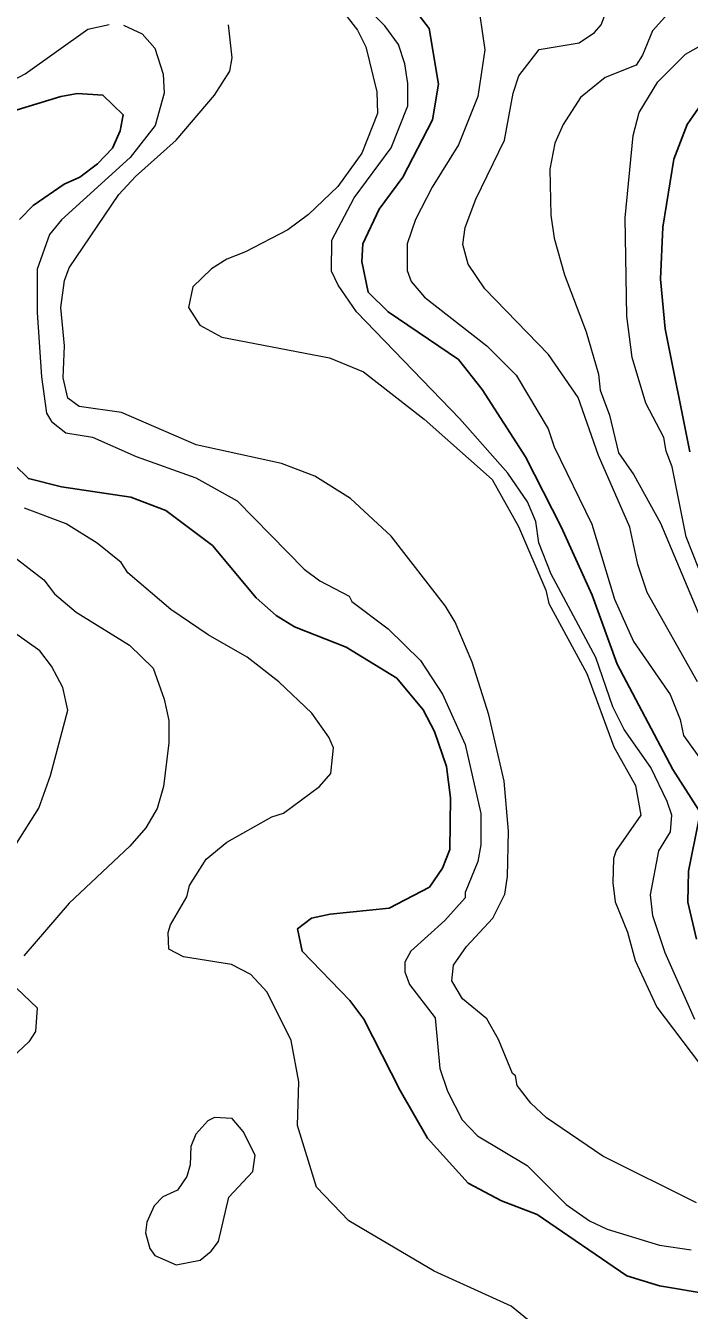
# Model space of a CAD drawing. Extents: x 673.3 to 698.5, y 6984.3 to 7012.3.
# Drawn here: x 695.893 to 696.583, y 6993.274 to 6994.608 of the extents above; entities that cross this region are included whole.
import ezdxf

# ---------------------------------------------------------------- set-up
doc = ezdxf.new("R2010")
doc.units = 0
doc.header["$LTSCALE"] = 0.032
doc.layers.add('1', color=7, linetype='Continuous', lineweight=25)
doc.layers.add('2', color=7, linetype='Continuous', lineweight=13)

msp = doc.modelspace()

# ---------------------------------------------------------------- linework, layer by layer
at = {"layer": '1'}
for points in [[(696.5925, 6993.7935), (696.5657, 6993.8357), (696.5079, 6993.945), (696.4817, 6994.0169), (696.4497, 6994.0876), (696.4125, 6994.1603), (696.3675, 6994.2302), (696.3428, 6994.2616), (696.2699, 6994.3109), (696.2491, 6994.3316), (696.2425, 6994.3633), (696.2435, 6994.3818), (696.2605, 6994.4176), (696.285, 6994.451), (696.3158, 6994.5105), (696.3222, 6994.5474), (696.3124, 6994.6054), (696.2918, 6994.6325)], [(695.8594, 6994.5134), (695.93, 6994.5347), (695.9473, 6994.5378), (695.9737, 6994.5362), (695.9947, 6994.5157), (695.9917, 6994.4991), (695.9834, 6994.4809), (695.9681, 6994.4647), (695.9495, 6994.4509), (695.9333, 6994.4436), (695.9012, 6994.4214), (695.8869, 6994.4069)], [(696.6071, 6994.5441), (696.5806, 6994.5056), (696.5666, 6994.4697), (696.5551, 6994.3991), (696.5528, 6994.3449), (696.5576, 6994.2935), (696.5834, 6994.1658)], [(695.8817, 6994.1521), (695.8963, 6994.1378), (695.9307, 6994.1294), (696.0027, 6994.1185), (696.0388, 6994.1046), (696.0874, 6994.0682), (696.1328, 6994.014), (696.1537, 6993.9955), (696.1727, 6993.9839), (696.2264, 6993.9628), (696.2789, 6993.9306), (696.3063, 6993.8978), (696.3181, 6993.8752), (696.3305, 6993.8388), (696.3345, 6993.8063), (696.3338, 6993.7525), (696.3263, 6993.7333), (696.313, 6993.7136), (696.2709, 6993.6918), (696.2096, 6993.6854), (696.1904, 6993.6811), (696.1758, 6993.6702), (696.1806, 6993.647), (696.2302, 6993.5956), (696.2447, 6993.5762), (696.2822, 6993.5023), (696.3109, 6993.4527), (696.3531, 6993.4059), (696.3875, 6993.3878), (696.4246, 6993.3735), (696.5177, 6993.3098), (696.5519, 6993.2992), (696.6054, 6993.2903)], [(696.5903, 6993.6596), (696.581, 6993.6978), (696.582, 6993.73), (696.5926, 6993.7834)]]:
    msp.add_lwpolyline(points, dxfattribs=at)
at = {"layer": '2'}
for points in [[(696.5911, 6993.9269), (696.5391, 6994.0194), (696.5293, 6994.0486), (696.5209, 6994.0875), (696.4885, 6994.1619), (696.4672, 6994.2219), (696.4364, 6994.2666), (696.3704, 6994.3351), (696.353, 6994.3606), (696.3475, 6994.3809), (696.3498, 6994.3988), (696.3611, 6994.4281), (696.3907, 6994.4893), (696.3997, 6994.5381), (696.4055, 6994.5562), (696.4268, 6994.5835), (696.4682, 6994.5906), (696.4843, 6994.6013), (696.491, 6994.6092), (696.5113, 6994.6619), (696.5276, 6994.69), (696.5489, 6994.7049), (696.5745, 6994.7104), (696.5945, 6994.7104)], [(696.5886, 6993.576), (696.5576, 6993.6453), (696.5447, 6993.6838), (696.5423, 6993.7055), (696.551, 6993.7511), (696.5633, 6993.771), (696.5644, 6993.7884), (696.5596, 6993.8025), (696.5428, 6993.8378), (696.5151, 6993.8772), (696.5032, 6993.9008), (696.4855, 6993.9521), (696.4393, 6994.0384), (696.4263, 6994.071), (696.4232, 6994.0932), (696.4145, 6994.1138), (696.3941, 6994.1435), (696.3442, 6994.1999), (696.2371, 6994.3112), (696.2178, 6994.3387), (696.2109, 6994.3532), (696.2113, 6994.3854), (696.2347, 6994.4293), (696.2729, 6994.4814), (696.2904, 6994.5249), (696.2904, 6994.5482), (696.2873, 6994.5686), (696.2806, 6994.5886), (696.2666, 6994.608), (696.2448, 6994.63)], [(696.3625, 6994.6381), (696.3704, 6994.5831), (696.3629, 6994.5347), (696.3428, 6994.4844), (696.3156, 6994.4407), (696.2982, 6994.4068), (696.2897, 6994.3815), (696.2896, 6994.3541), (696.2937, 6994.3427), (696.3075, 6994.3263), (696.3725, 6994.2758), (696.403, 6994.2452), (696.4361, 6994.1896), (696.4422, 6994.1709), (696.4816, 6994.0905), (696.505, 6994.0125), (696.5246, 6993.9687), (696.5628, 6993.9135), (696.5731, 6993.8877), (696.5768, 6993.871), (696.6146, 6993.8179)], [(696.6108, 6994.6381), (696.581, 6994.6332), (696.5605, 6994.6205), (696.5444, 6994.6028), (696.5342, 6994.5775), (696.5274, 6994.5673), (696.4952, 6994.5543), (696.4698, 6994.5337), (696.4517, 6994.5057), (696.443, 6994.4863), (696.4378, 6994.4593), (696.4388, 6994.4115), (696.4425, 6994.3874), (696.4529, 6994.3496), (696.4754, 6994.2901), (696.4883, 6994.2463), (696.4901, 6994.2298), (696.4998, 6994.2037), (696.5092, 6994.1647), (696.5252, 6994.1419), (696.5527, 6994.0915), (696.6055, 6993.9664)], [(696.2249, 6994.6205), (696.2379, 6994.6036), (696.2467, 6994.5862), (696.2581, 6994.5397), (696.2587, 6994.517), (696.2424, 6994.476), (696.2176, 6994.4413), (696.187, 6994.4123), (696.1656, 6994.3961), (696.1217, 6994.3732), (696.1022, 6994.3659), (696.0864, 6994.3556), (696.0671, 6994.3371), (696.0625, 6994.3156), (696.0743, 6994.2971), (696.0972, 6994.2847), (696.2088, 6994.2632), (696.2444, 6994.2486), (696.3072, 6994.1994), (696.3778, 6994.1369), (696.4054, 6994.0881), (696.4336, 6994.0221), (696.4367, 6994.0082), (696.4764, 6993.9355), (696.5044, 6993.8592), (696.5268, 6993.819), (696.5323, 6993.7881), (696.5066, 6993.7517), (696.5039, 6993.7433), (696.5031, 6993.7179), (696.5057, 6993.6981), (696.5184, 6993.6668), (696.5265, 6993.6374), (696.5491, 6993.5888), (696.602, 6993.5188)], [(695.8161, 6994.6101), (695.7952, 6994.5959), (695.762, 6994.5915), (695.7425, 6994.5847), (695.7408, 6994.5724), (695.7514, 6994.5608), (695.7886, 6994.5401), (695.8129, 6994.5326), (695.8401, 6994.5306), (695.8929, 6994.5581), (695.958, 6994.6048), (695.98, 6994.6095)], [(695.9951, 6994.6087), (696.0144, 6994.5997), (696.0275, 6994.5849), (696.0363, 6994.558), (696.0372, 6994.5381), (696.0278, 6994.5045), (696.0019, 6994.4715), (695.9305, 6994.4067), (695.918, 6994.3915), (695.9053, 6994.3554), (695.9053, 6994.3105), (695.9097, 6994.2434), (695.9151, 6994.2058), (695.9203, 6994.1971), (695.935, 6994.1853), (695.9629, 6994.1809), (696.008, 6994.1608), (696.0701, 6994.1387), (696.1129, 6994.1146), (696.1826, 6994.0439), (696.199, 6994.0315), (696.2294, 6994.0158), (696.2322, 6994.01), (696.2699, 6993.9818), (696.3035, 6993.9489), (696.3265, 6993.9138), (696.35, 6993.8616), (696.3663, 6993.79), (696.3662, 6993.7575), (696.363, 6993.74), (696.35, 6993.708), (696.3498, 6993.7024), (696.3289, 6993.6788), (696.2936, 6993.6469), (696.2873, 6993.6355), (696.2873, 6993.6255), (696.2919, 6993.6123), (696.3188, 6993.5776), (696.3234, 6993.525)], [(696.5901, 6993.3855), (696.493, 6993.434), (696.4342, 6993.4738), (696.4182, 6993.4891), (696.4039, 6993.5076), (696.4022, 6993.5176), (696.3989, 6993.5199), (696.3844, 6993.5552), (696.3725, 6993.5768), (696.3471, 6993.5976), (696.3361, 6993.6163), (696.3378, 6993.6323), (696.3514, 6993.6517), (696.3786, 6993.6814), (696.3911, 6993.7063), (696.3939, 6993.7245), (696.3948, 6993.7717), (696.3905, 6993.8234), (696.3744, 6993.8926), (696.357, 6993.9472), (696.3394, 6993.9887), (696.3295, 6994.0052), (696.273, 6994.0782), (696.2308, 6994.117), (696.1938, 6994.1403), (696.1591, 6994.1535), (696.0703, 6994.1729), (695.993, 6994.2064), (695.949, 6994.2126), (695.9372, 6994.2212), (695.9322, 6994.2424), (695.9337, 6994.2759), (695.9298, 6994.3157), (695.9338, 6994.3436), (695.9385, 6994.3568), (695.99, 6994.4328), (696.0073, 6994.4517), (696.0497, 6994.4893), (696.0895, 6994.5361), (696.1053, 6994.5611), (696.108, 6994.5747), (696.104, 6994.6093)], [(696.5927, 6994.0441), (696.5794, 6994.0775), (696.565, 6994.1499), (696.5585, 6994.1663), (696.5561, 6994.1806), (696.5376, 6994.2162), (696.5235, 6994.2636), (696.5178, 6994.3064), (696.516, 6994.4088), (696.5243, 6994.4941), (696.5307, 6994.5181), (696.55, 6994.55), (696.5786, 6994.5788), (696.6187, 6994.6013)], [(696.4332, 6993.2492), (696.3978, 6993.2782), (696.3177, 6993.3145), (696.2292, 6993.3669), (696.1954, 6993.4018), (696.1757, 6993.4659), (696.1771, 6993.5111), (696.1691, 6993.5541), (696.1441, 6993.6044), (696.1273, 6993.6228), (696.1071, 6993.633), (696.0574, 6993.6411), (696.0421, 6993.6491), (696.0413, 6993.6662), (696.0437, 6993.6743), (696.0608, 6993.7035), (696.0634, 6993.7152), (696.0808, 6993.7425), (696.1024, 6993.7601), (696.1491, 6993.7866), (696.1613, 6993.7904), (696.1985, 6993.8179), (696.2104, 6993.8314), (696.2131, 6993.8583), (696.2082, 6993.8692), (696.1905, 6993.8943), (696.1564, 6993.9268), (696.1233, 6993.9525), (696.0831, 6993.9755), (696.0443, 6994.0019), (695.9995, 6994.0398), (695.9924, 6994.0508), (695.9678, 6994.0706), (695.9354, 6994.0907), (695.8921, 6994.1071)], [(695.8698, 6994.0654), (695.9121, 6994.0326), (695.9234, 6994.0182), (695.946, 6993.9991), (696.0012, 6993.9647), (696.0258, 6993.9409), (696.0373, 6993.9089), (696.0421, 6993.8866), (696.0421, 6993.8633), (696.0364, 6993.8179), (696.0298, 6993.7951), (696.0181, 6993.7751), (696.0017, 6993.756), (695.9384, 6993.6969), (695.8916, 6993.6423)], [(695.8837, 6993.7588), (695.907, 6993.7954), (695.9191, 6993.8293), (695.937, 6993.8974), (695.932, 6993.9208), (695.9201, 6993.9431), (695.9082, 6993.959), (695.8843, 6993.976)], [(695.8837, 6993.6085), (695.9052, 6993.5882), (695.9036, 6993.5634), (695.8968, 6993.5529), (695.8798, 6993.5368)], [(696.3234, 6993.525), (696.3315, 6993.5014), (696.3467, 6993.4718), (696.3627, 6993.455), (696.4143, 6993.4245), (696.4548, 6993.384), (696.4792, 6993.3669), (696.4973, 6993.3582), (696.5517, 6993.3416), (696.5845, 6993.3366)]]:
    msp.add_lwpolyline(points, dxfattribs=at)
msp.add_lwpolyline([(696.1045, 6993.3914), (696.1292, 6993.4181), (696.1316, 6993.4352), (696.1194, 6993.4596), (696.1079, 6993.4733), (696.0894, 6993.4742), (696.0827, 6993.4709), (696.0702, 6993.4568), (696.0651, 6993.4442), (696.0641, 6993.4252), (696.0607, 6993.413), (696.0511, 6993.3988), (696.0357, 6993.3918), (696.0267, 6993.3823), (696.0194, 6993.3654), (696.0177, 6993.3545), (696.0223, 6993.338), (696.0277, 6993.3308), (696.0496, 6993.3213), (696.0746, 6993.3261), (696.0862, 6993.3353), (696.0935, 6993.3453)], close=True, dxfattribs=at)

doc.saveas('drawing.dxf')
